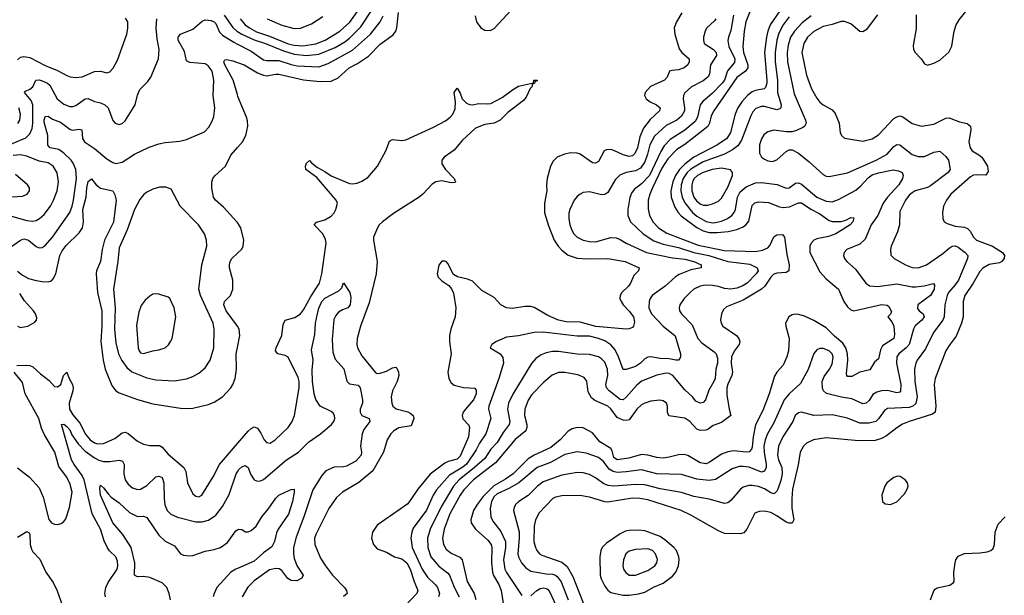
# Model space of a CAD drawing. Header units: inches. Extents: x 1649636 to 1815363, y 506543 to 641975.
# Tile 363 of 656: x 1708584 to 1714990, y 612679 to 616424. Entities that reach past the tile are written whole.
import ezdxf

# ---------------------------------------------------------------- set-up
doc = ezdxf.new("R2010")
doc.units = ezdxf.units.IN
doc.header["$MEASUREMENT"] = 0
doc.layers.add('B7601', color=7, linetype='Continuous')
doc.layers.add('B7611', color=7, linetype='Continuous')

msp = doc.modelspace()

# ---------------------------------------------------------------- linework, layer by layer
at = {"layer": 'B7601', "color": 5}
for points, elevation in [([(1708525.3, 615614.7), (1708624.1, 615655.9), (1708650, 615682.2), (1708664.8, 615715.2), (1708668.9, 615750), (1708669.1, 615870), (1708657.9, 615897.9), (1708614.8, 615950), (1708621.1, 615958.9), (1708650, 615972.5), (1708670, 615988.2), (1708689.2, 616030.8), (1708710, 616031.9), (1708730, 616025.3), (1708765.5, 616010), (1708778.9, 615998.9), (1708827.3, 615910), (1708870, 615874.2), (1708910, 615859.8), (1708930, 615858.2), (1708950, 615864.7), (1709010, 615910.2), (1709030, 615911.2), (1709070, 615891.1), (1709110, 615882.3), (1709138, 615870), (1709158.5, 615850), (1709188.9, 615768.9), (1709204, 615750), (1709230, 615741.6), (1709250, 615748.2), (1709270, 615765.5), (1709335.8, 615870), (1709350, 615934), (1709366.2, 615970), (1709417.7, 616022.3), (1709436.9, 616050), (1709486.2, 616170), (1709490.8, 616230), (1709478.7, 616298.7), (1709472.3, 616370), (1709477, 616430)], 660), ([(1708570, 616163.6), (1708590, 616179.3), (1708610, 616184.4), (1708650, 616177.8), (1708750, 616125.6), (1708830, 616093.9), (1708890, 616060.6), (1708912.1, 616052.1), (1708950, 616047), (1708990, 616052.7), (1709070, 616087.8), (1709109.3, 616089.3), (1709150, 616078.5), (1709170, 616085.2), (1709191.8, 616108.2), (1709219, 616161), (1709281.8, 616330), (1709287.4, 616367.4), (1709286.6, 616410), (1709273.1, 616433.1)], 680), ([(1709914.4, 616454.4), (1709970, 616374), (1709996.4, 616350), (1710000, 616347.7)], 660), ([(1708503.2, 614930), (1708590, 614989.3), (1708610, 614998.2), (1708640.3, 614990), (1708690, 614947.6), (1708710, 614939.6), (1708730, 614942.3), (1708750, 614956), (1708798, 615010), (1708910, 615168.8), (1708925.8, 615210), (1708934.7, 615250), (1708952.9, 615390), (1708948.7, 615450), (1708931.1, 615491.1), (1708917.9, 615510), (1708870, 615556.1), (1708838.5, 615578.5), (1708782, 615590), (1708766.8, 615606.8), (1708767.2, 615670), (1708743.2, 615756.8), (1708742.1, 615770), (1708750, 615794.6), (1708770, 615796.5), (1708796.9, 615776.9), (1708850, 615758.1), (1708910, 615712.4), (1708926.1, 615706.1), (1708971.1, 615711.1), (1708987, 615707), (1708992.2, 615650), (1709006.4, 615630), (1709070, 615585.5), (1709150, 615518), (1709190, 615494.4), (1709210, 615489.2), (1709250, 615496.9), (1709330, 615550.2), (1709426.2, 615593.8), (1709490, 615615.8), (1709530, 615624.9), (1709626.1, 615633.9), (1709670, 615644.2), (1709786.3, 615693.7), (1709814.9, 615725.1), (1709836.2, 615763.8), (1709845.9, 615794.1), (1709853.3, 615850), (1709843.5, 615930), (1709847.6, 616030), (1709835, 616090), (1709810, 616124.4), (1709790, 616137), (1709690, 616144.7), (1709670, 616156), (1709656.6, 616216.6), (1709615.1, 616290), (1709614.7, 616310), (1709629.4, 616330), (1709710, 616361.6), (1709770, 616415), (1709790, 616422.2), (1709830, 616419.8), (1709850, 616410.8), (1709859.2, 616399.2), (1709883.9, 616343.9), (1709902.7, 616322.7), (1709977.4, 616277.4), (1710000, 616265.5)], 640), ([(1710000, 615937.5), (1709972.8, 616030), (1709918.8, 616130), (1709912.6, 616150), (1709917.5, 616162.5), (1709930, 616165.2), (1709970, 616155.7), (1710000, 616145.3)], 620), ([(1708572, 615748), (1708584.3, 615770), (1708589.1, 615810), (1708579.1, 615850)], 680), ([(1708530, 615146.1), (1708630, 615116.6), (1708666.8, 615113.2), (1708690, 615118.4), (1708712.3, 615130), (1708742.7, 615157.3), (1708783.2, 615210), (1708804.3, 615250), (1708827.1, 615310), (1708836.5, 615370), (1708828, 615428), (1708800.8, 615470), (1708770, 615491.8), (1708710, 615502.9), (1708630, 615536.6), (1708590, 615544.6), (1708541.1, 615541.1)], 660), ([(1710000, 615105.5), (1709997.3, 615110), (1709910, 615203.5), (1709856.9, 615250), (1709843.9, 615270), (1709832.8, 615327.2), (1709833.6, 615366.4), (1709841.3, 615390), (1709852.8, 615407.2), (1709923.5, 615470), (1709957.4, 615542.6), (1710000, 615591.5)], 620), ([(1708470, 615266.8), (1708603.1, 615276.9), (1708631.8, 615288.2), (1708647.6, 615310), (1708647.6, 615330), (1708634, 615350), (1708557.3, 615417.3)], 680), ([(1708570, 614788.2), (1708602.1, 614762.1), (1708641.3, 614741.3), (1708690, 614727), (1708730, 614721.4), (1708770, 614718.6), (1708790, 614725.2), (1708802.3, 614737.7), (1708818.4, 614770), (1708845.2, 614890), (1708859.1, 614920.9), (1708885.7, 614954.3), (1708970, 615037.3), (1708991.9, 615070), (1708998.5, 615110), (1708995.2, 615190), (1709016.6, 615270), (1709020.5, 615330), (1709030, 615370.4), (1709050, 615387.7), (1709080.4, 615350), (1709108.4, 615328.4), (1709190.2, 615310.2), (1709203.8, 615283.8), (1709210.6, 615250.6), (1709194.3, 615105.7), (1709136.5, 614990), (1709119.4, 614930), (1709108.7, 614850), (1709084.2, 614790), (1709080.3, 614770), (1709090.1, 614650), (1709117.2, 614530), (1709118, 614430), (1709112.4, 614330), (1709125.9, 614210), (1709139.6, 614150), (1709183.6, 614043.6), (1709210, 614010.2), (1709230, 613995.4), (1709350, 613952.9), (1709450, 613924.8), (1709630, 613897.6), (1709670, 613894), (1709710, 613896.5), (1709810, 613920.8), (1709850, 613934.9), (1709903, 613970), (1709958, 614030), (1709970.8, 614050), (1709986, 614090), (1709993.2, 614150), (1709991.7, 614250), (1710000, 614292.1)], 620), ([(1710000, 614431.1), (1709928.1, 614530), (1709912.9, 614570), (1709916.1, 614590), (1709955.1, 614630), (1709970.7, 614670), (1709970.8, 614729.2), (1709948.9, 614810), (1709947.9, 614830), (1709952, 614850), (1709963.9, 614870), (1710000, 614904.1)], 620), ([(1708570, 614430.3), (1708590, 614422), (1708636, 614430), (1708683.3, 614456.7), (1708692.3, 614470), (1708695.1, 614484.9), (1708686.9, 614510), (1708674.5, 614530), (1708614.6, 614594.6), (1708583.7, 614643.7)], 620), ([(1708570, 613509.1), (1708648.2, 613448.2), (1708710, 613378.9), (1708737.4, 613317.4), (1708772.9, 613172.9), (1708790, 613150.3), (1708810, 613142), (1708830, 613139.6), (1708853.5, 613146.5), (1708870, 613158.7), (1708883.3, 613176.7), (1708908.5, 613251.5), (1708925.4, 613350), (1708910, 613408), (1708889, 613450), (1708838.1, 613518.1), (1708811.3, 613610), (1708744.3, 613724.3), (1708726.3, 613766.3), (1708707.9, 613830), (1708619.9, 613990), (1708603.1, 614063.1), (1708547.7, 614130)], 580), ([(1708565.6, 614174.4), (1708630, 614175.4), (1708650, 614174), (1708670, 614166.1), (1708719, 614119), (1708776.4, 614076.4), (1708810, 614038.5), (1708830, 614035.5), (1708851.8, 614050), (1708869, 614110), (1708891.5, 614131.5), (1708906.5, 614090), (1708927.9, 614050), (1708931.5, 614030), (1708929.4, 614009.4), (1708905.1, 613930), (1708908.5, 613890), (1708930, 613854.3), (1708976.7, 613796.7), (1709010, 613729.3), (1709042.7, 613690), (1709070, 613672), (1709090, 613665), (1709130, 613666), (1709201.7, 613698.3), (1709250, 613736.6), (1709270, 613740.5), (1709290, 613730.9), (1709350, 613682), (1709390, 613661.7), (1709430, 613653.5), (1709492.8, 613652.8), (1709510, 613642.6), (1709550, 613597.7), (1709651.8, 613510), (1709664.1, 613484.1), (1709676.3, 613410), (1709710, 613339.5), (1709730, 613323.6), (1709750, 613320.3), (1709769.4, 613330), (1709842.5, 613450), (1709883.2, 613530), (1710000, 613666.2)], 580), ([(1709142.6, 612670), (1709138.5, 612690), (1709143.5, 612730), (1709158.5, 612761.5), (1709217.4, 612850), (1709222.7, 612870), (1709220.5, 612900.5), (1709208.5, 612928.5), (1709167.7, 612967.7), (1709152.7, 612992.7), (1709133.9, 613033.9), (1709108.5, 613110), (1709055.8, 613210), (1709003.6, 613430), (1708990, 613458.2), (1708937.9, 613530), (1708921.3, 613561.3), (1708855.3, 613790), (1708870, 613792.1), (1708890, 613778.4), (1708910, 613755.2), (1708923.2, 613723.2), (1708963.9, 613663.9), (1709010, 613616.5), (1709070, 613573.8), (1709098.9, 613558.9), (1709130, 613550.7), (1709170, 613549), (1709230, 613558.6), (1709252.9, 613552.9), (1709263.5, 613530), (1709262.2, 613470), (1709270.2, 613430), (1709290, 613401.5), (1709318.3, 613378.3), (1709350, 613367.2), (1709370, 613370.2), (1709410, 613393.2), (1709470, 613448.9), (1709490, 613454.9), (1709510, 613444.9), (1709521.8, 613410), (1709522.8, 613310), (1709528.1, 613268.1), (1709542.6, 613230), (1709566.4, 613206.4), (1709610, 613186.8), (1709730, 613156.9), (1709770, 613156.2), (1709811.9, 613168.1), (1709859.9, 613200.1), (1709904.1, 613255.9), (1709945.6, 613334.4), (1709992.7, 613470), (1710000, 613481.7)], 560), ([(1709565.9, 612650), (1709556.6, 612690), (1709540.5, 612730), (1709510, 612760.5), (1709430, 612795.4), (1709390, 612801.3), (1709350, 612799.8), (1709331.6, 612810), (1709333.3, 612890), (1709308.8, 612990), (1709254.8, 613074.8), (1709188.9, 613150), (1709110, 613329.7), (1709104.5, 613375.5), (1709110, 613395.5), (1709130, 613379.5), (1709158.4, 613338.4), (1709178.2, 613318.2), (1709230, 613279.8), (1709297.5, 613217.5), (1709350, 613192.5), (1709390, 613194.2), (1709410, 613186.3), (1709490, 613070.2), (1709530, 613031.3), (1709590, 613000.3), (1709629, 612950), (1709650, 612940.6), (1709690, 612935.5), (1709710, 612937.8), (1709790, 612965.7), (1709850, 612977), (1709890, 612990.2), (1709936.8, 613023.2), (1709990, 613099.6), (1710000, 613105)], 540), ([(1708570, 613057.6), (1708630, 613093.6), (1708645.7, 613085.7), (1708650, 613077.3), (1708652.2, 613010), (1708659.5, 612979.5), (1708670, 612961.1), (1708713.9, 612913.9), (1708754.4, 612830), (1708801.5, 612761.5), (1708827.5, 612707.5), (1708864.5, 612604.5)], 560), ([(1710000, 612854.2), (1709990.1, 612849.9), (1709956.9, 612830), (1709866.9, 612730), (1709848, 612692), (1709842, 612670)], 540)]:
    msp.add_lwpolyline(points, dxfattribs=dict(at, elevation=elevation))
for points, elevation in [([(1709534.9, 615334.9), (1709493.4, 615333.4), (1709450, 615320.5), (1709410, 615302.4), (1709390, 615285.6), (1709365.3, 615254.7), (1709330.2, 615190), (1709282.5, 615057.5), (1709230, 614939.3), (1709222.2, 614850), (1709193.9, 614670), (1709204.3, 614550), (1709201.6, 614410), (1709210, 614322.8), (1709226.8, 614250), (1709247.3, 614207.3), (1709280.5, 614160.5), (1709313.3, 614133.3), (1709410, 614095), (1709470, 614081.7), (1709590, 614075), (1709670, 614087.2), (1709710, 614102), (1709750, 614124.9), (1709790, 614159.5), (1709822.3, 614210), (1709846, 614290), (1709849, 614410), (1709842, 614450), (1709759.8, 614630), (1709749.8, 614670), (1709769.8, 614830), (1709800.3, 614950), (1709799.3, 614990), (1709786.2, 615030), (1709746.4, 615090), (1709628.5, 615210), (1709570, 615320.9)], 640), ([(1709470, 614641.2), (1709450, 614639), (1709430, 614625.2), (1709401.1, 614598.9), (1709374.3, 614565.7), (1709358.2, 614521.8), (1709344.3, 614435.7), (1709353.8, 614290), (1709360.2, 614270), (1709370, 614256.5), (1709390, 614251.7), (1709450, 614268.9), (1709490, 614275.3), (1709529.2, 614290), (1709550.9, 614309.1), (1709565.6, 614330), (1709575.8, 614350), (1709599.6, 614490), (1709589.6, 614549.6), (1709561.2, 614610), (1709550, 614618), (1709490, 614639.3)], 660)]:
    msp.add_lwpolyline(points, close=True, dxfattribs=dict(at, elevation=elevation))
at = {"layer": 'B7611', "color": 5}
for points, elevation in [([(1711547, 616450), (1711555, 616410), (1711584, 616370), (1711610, 616355), (1711645.5, 616354.5), (1711670, 616366.7), (1711890, 616604.2)], 620), ([(1713343, 616497), (1713307.9, 616410), (1713296.2, 616350), (1713288.4, 616250), (1713292.2, 616210), (1713321.8, 616130), (1713320.3, 616110), (1713305.9, 616090), (1713250, 616048.2), (1713098.9, 615830), (1713082.4, 615797.6), (1713071.3, 615750), (1713060.9, 615730), (1712910, 615611.5), (1712860, 615580), (1712801.5, 615518.5), (1712761.9, 615458.1), (1712700.2, 615330), (1712682.9, 615290), (1712673, 615250), (1712672.6, 615192.6), (1712682.2, 615150), (1712705.8, 615105.8), (1712739.8, 615070), (1712794.3, 615034.3), (1712997, 614957), (1713170, 614923.2), (1713370, 614916.7), (1713415.7, 614924.3), (1713450, 614938.9), (1713464.6, 614955.4), (1713489.4, 615010.6), (1713510, 615024.8), (1713546.5, 615026.5), (1713559.3, 615010), (1713575.7, 614895.7), (1713590.1, 614830), (1713588, 614790), (1713570, 614778.4), (1713510, 614775.3), (1713490, 614768.4), (1713470.1, 614750), (1713431.3, 614690), (1713409.2, 614670.8), (1713290, 614599.4), (1713183.1, 614556.9), (1713162.2, 614537.8), (1713148.8, 614510), (1713143.6, 614470), (1713147.6, 614450), (1713158.7, 614430), (1713246.9, 614370), (1713262.2, 614350), (1713269.2, 614330), (1713264.9, 614310), (1713231.9, 614268.1), (1713215.3, 614230), (1713212.3, 614190), (1713220.8, 614130), (1713217.3, 614110), (1713190, 614053.7), (1713183.8, 614030), (1713183.6, 613983.6), (1713199.4, 613890), (1713211.1, 613850), (1713150, 613804.4), (1713095.8, 613784.2), (1713061.5, 613758.5), (1713046.7, 613753.3), (1713010, 613752.3), (1712990, 613759.8), (1712944.5, 613810), (1712910, 613832.5), (1712806.5, 613846.5), (1712798.9, 613870), (1712799.3, 613910), (1712792.6, 613930), (1712770, 613944.7), (1712748.6, 613948.6), (1712690, 613941.5), (1712650, 613929), (1712630, 613917.5), (1712599.8, 613890), (1712550, 613819.8), (1712530, 613815.7), (1712510, 613819.6), (1712470, 613836.5), (1712430, 613891.3), (1712410, 613910.5), (1712325.8, 613945.8), (1712303.3, 613963.3), (1712282.5, 614002.5), (1712272.9, 614072.9), (1712256.2, 614096.2), (1712214.1, 614114.1), (1712130, 614129.8), (1712090, 614128.2), (1712048.5, 614111.5), (1711994.7, 614065.3), (1711915, 613985), (1711890.9, 613949.1), (1711870.7, 613890), (1711868.4, 613850), (1711883.8, 613790), (1711884.2, 613770), (1711875.6, 613750), (1711806.6, 613693.4), (1711678.3, 613541.7), (1711536.6, 613430), (1711473.8, 613366.2), (1711449.3, 613330.7), (1711382.4, 613210), (1711345, 613110), (1711335, 613050), (1711340.1, 613010), (1711358.5, 612978.5), (1711390, 612953.8), (1711447.2, 612927.2), (1711463.5, 612910), (1711496, 612770), (1711540.1, 612690), (1711551.2, 612651.2)], 680), ([(1714416.5, 616456.5), (1714415.6, 616364.4), (1714395.8, 616255.8), (1714399.3, 616230), (1714410.5, 616210), (1714448, 616170), (1714470, 616137.3), (1714490, 616128.4), (1714530, 616140.3), (1714570, 616159.6), (1714628.2, 616211.8), (1714647.6, 616252.4), (1714663.2, 616350), (1714675.7, 616390), (1714696.3, 616423.7), (1714764.8, 616510)], 820), ([(1710000, 616347.7), (1710029.4, 616329.4), (1710110, 616292.4), (1710182.4, 616270), (1710300.6, 616220.6), (1710370, 616199.7), (1710450, 616191.7), (1710530, 616199.7), (1710636.4, 616243.6), (1710699.3, 616280.7), (1710730, 616304.7), (1710802.5, 616377.5), (1710874.5, 616485.5)], 660), ([(1710000, 616145.3), (1710044.2, 616130), (1710130, 616078.4), (1710170, 616062.5), (1710190, 616059.6), (1710250, 616070.6), (1710270, 616070.1), (1710430, 616032.5), (1710538, 616022), (1710610, 616024.1), (1710655.1, 616044.9), (1710726.8, 616110), (1710781, 616139), (1710852.7, 616187.3), (1710930, 616264.8), (1711014.5, 616325.5), (1711030, 616348.5), (1711037.4, 616370), (1711048, 616470)], 620), ([(1710000, 616265.5), (1710090, 616218.2), (1710170, 616163.3), (1710190, 616158.7), (1710270, 616158.7), (1710350, 616131.7), (1710390, 616123.8), (1710530, 616116.8), (1710590, 616138.9), (1710750, 616225), (1710865, 616330), (1710928.8, 616410), (1710947.6, 616450)], 640), ([(1710017.2, 616430), (1710050.7, 616390.7), (1710077.9, 616370), (1710125, 616345), (1710210, 616316.7), (1710330, 616266.9), (1710370, 616258.1), (1710425.5, 616254.5), (1710510, 616265.9), (1710570.6, 616290), (1710667, 616350), (1710731.3, 616408.7), (1710790.2, 616489.8)], 680), ([(1710192.9, 616430), (1710290, 616387.7), (1710370, 616367), (1710410, 616369.8), (1710482.6, 616397.4), (1710555.4, 616444.7)], 720), ([(1712892.4, 616467.6), (1712856.5, 616410), (1712842, 616370), (1712845.1, 616330), (1712874.4, 616234.4), (1712891.4, 616211.4), (1712938.2, 616170), (1712938.9, 616150), (1712930, 616129.7), (1712907, 616110), (1712870, 616097.6), (1712825.5, 616094.5), (1712811.3, 616088.7), (1712796.2, 616050), (1712778.3, 616030), (1712687.2, 615990), (1712652, 615950), (1712648.7, 615930), (1712660.3, 615910), (1712685.7, 615890), (1712725.7, 615870), (1712750.2, 615850), (1712745.8, 615830), (1712684.8, 615775.2), (1712642.5, 615717.5), (1712617.4, 615662.6), (1712602.2, 615590), (1712586.1, 615553.9), (1712570, 615538.6), (1712550, 615534.5), (1712510, 615545.8), (1712450, 615574), (1712430, 615579.3), (1712402.2, 615577.8), (1712385.7, 615570), (1712350, 615502.4), (1712330, 615489.7), (1712310, 615493.1), (1712230, 615548.7), (1712210, 615556.2), (1712170, 615558.4), (1712127.3, 615550), (1712080.4, 615530), (1712055.4, 615504.6), (1712037.6, 615470), (1712015.2, 615390), (1712011.2, 615350), (1712013.8, 615310), (1711997.1, 615230), (1711997.1, 615170), (1712021.1, 615090), (1712060.1, 614990), (1712086.3, 614950), (1712110, 614923.7), (1712151.3, 614891.3), (1712210, 614873), (1712272.7, 614867.3), (1712410, 614870.1), (1712523, 614850), (1712613.4, 614810), (1712610.5, 614790), (1712579.2, 614760.8), (1712558.4, 614710), (1712543.8, 614690), (1712501.3, 614650), (1712490.2, 614629.7), (1712488.9, 614610), (1712495.8, 614590), (1712509.1, 614570), (1712550, 614528.7), (1712577.4, 614490), (1712583.8, 614456.2), (1712578, 614430), (1712570, 614420.9), (1712550, 614411.8), (1712528.7, 614411.3), (1712331.5, 614428.5), (1712230, 614455.9), (1712138.9, 614458.9), (1712090, 614469), (1712018.9, 614498.9), (1711930, 614551.5), (1711910, 614558.9), (1711870, 614558.2), (1711790, 614544.8), (1711750, 614549.8), (1711714.3, 614570), (1711670, 614617.4), (1711590, 614661.3), (1711530, 614722), (1711496.6, 614736.6), (1711431.8, 614751.8), (1711407, 614767), (1711370, 614838), (1711358, 614850), (1711350, 614854), (1711330, 614853.2), (1711310, 614828), (1711300.7, 614770), (1711306.8, 614750), (1711330, 614724.7), (1711374.9, 614694.9), (1711393.7, 614673.7), (1711405.5, 614645.5), (1711421.3, 614550), (1711417.5, 614490), (1711387.8, 614410), (1711380.2, 614370), (1711380.2, 614330), (1711390.7, 614250), (1711370.2, 614130.2), (1711374.7, 614090), (1711390, 614062), (1711410, 614046.7), (1711470.2, 614030.2), (1711545.9, 614025.9), (1711553.9, 614013.9), (1711553.1, 613990), (1711536.8, 613950), (1711483.5, 613890), (1711468.9, 613870), (1711462.8, 613850), (1711466.6, 613826.6), (1711506.4, 613786.4), (1711510.1, 613770), (1711504, 613710), (1711450, 613583.4), (1711430, 613566), (1711370.4, 613549.6), (1711350, 613538.9), (1711253.7, 613466.3), (1711173.2, 613370), (1711110, 613275.1), (1710910, 613134.5), (1710878.4, 613090), (1710872, 613050), (1710885.3, 613010), (1710910, 612981.6), (1710970, 612960.3), (1711021.6, 612930), (1711070, 612915.9), (1711101.6, 612890), (1711123.4, 612850), (1711149.3, 612769.3), (1711174.6, 612710), (1711167.9, 612690), (1711090.9, 612610)], 620), ([(1713112.1, 616430), (1713103.3, 616416.7), (1713051.8, 616368.2), (1713042.7, 616350), (1713033.1, 616310), (1713031.8, 616290), (1713037.8, 616270), (1713098.4, 616230), (1713115, 616210), (1713117.5, 616190), (1713078, 616130), (1713070.8, 616070), (1713060.2, 616050), (1713030, 616027.2), (1712953.4, 615986.6), (1712911.9, 615948.1), (1712902.3, 615930), (1712900.1, 615910), (1712909.6, 615850), (1712908.4, 615830), (1712890, 615796.5), (1712859.3, 615770), (1712790, 615734.7), (1712713.3, 615666.7), (1712683, 615610), (1712668.5, 615550), (1712650, 615499.3), (1712622.6, 615457.4), (1712590, 615439.7), (1712530, 615429.9), (1712487.9, 615412.1), (1712457.8, 615382.2), (1712410, 615300.4), (1712390, 615287.7), (1712370, 615285), (1712290, 615303.5), (1712250, 615299.7), (1712230, 615289.6), (1712210, 615274), (1712192, 615250), (1712162.4, 615190), (1712155.6, 615164.4), (1712155.4, 615130), (1712163, 615090), (1712175.5, 615055.5), (1712190, 615030.3), (1712210, 615010.2), (1712250, 614990.2), (1712290, 614980.6), (1712330, 614978), (1712430, 615006.6), (1712464.5, 615004.5), (1712490, 614994.3), (1712530, 614969.4), (1712661.1, 614910), (1712830, 614874.4), (1712910, 614866.7), (1712968.9, 614850), (1713017.6, 614830), (1713017.3, 614810), (1712950, 614796.3), (1712873.8, 614766.2), (1712850, 614751.3), (1712782.7, 614690), (1712699.2, 614630), (1712685.4, 614610), (1712678.3, 614590), (1712677, 614550), (1712693.3, 614510), (1712770, 614431.2), (1712848, 614368), (1712882.6, 614250), (1712883.6, 614230), (1712879.3, 614220.7), (1712870.2, 614209.8), (1712851.7, 614208.3), (1712810, 614218), (1712750, 614219.1), (1712690, 614230.5), (1712670, 614229.1), (1712650, 614218.2), (1712623, 614190), (1712590, 614167.3), (1712530, 614147.4), (1712510, 614148.5), (1712480.6, 614230), (1712457.1, 614277.1), (1712430, 614308.7), (1712390, 614333.9), (1712350, 614350.3), (1712290, 614364.4), (1712210, 614365.3), (1711988.7, 614391.3), (1711930, 614389.8), (1711830, 614367.3), (1711750, 614357.6), (1711686, 614330), (1711656, 614310), (1711644.7, 614290), (1711710, 614250.4), (1711726.8, 614226.8), (1711731.8, 614190), (1711701.6, 614090), (1711635.9, 613910), (1711634.5, 613890), (1711648.3, 613830), (1711615.4, 613730), (1711575.6, 613670), (1711553.7, 613626.3), (1711490, 613533.2), (1711466.4, 613513.6), (1711380.2, 613459.8), (1711295.1, 613364.9), (1711273.5, 613330), (1711230, 613234.2), (1711144.6, 613115.4), (1711133.9, 613090), (1711127.8, 613052.2), (1711136.8, 612990), (1711203.1, 612850), (1711237.9, 612797.9), (1711290, 612748.3), (1711301.3, 612730), (1711314.1, 612690), (1711309.2, 612670)], 640), ([(1713227.6, 616452.4), (1713210, 616353.6), (1713195.6, 616310), (1713191.9, 616288.1), (1713197.3, 616250), (1713236, 616170), (1713234, 616146), (1713189.7, 616090.3), (1713168.3, 616030), (1713154.8, 616010), (1713090, 615945.2), (1713027.2, 615892.8), (1713010, 615870.8), (1712993.1, 615790), (1712977.8, 615762.2), (1712910, 615704.4), (1712815.1, 615644.9), (1712776.1, 615603.9), (1712754.1, 615565.9), (1712680.7, 615410), (1712630, 615356.9), (1712581.6, 615318.4), (1712564.8, 615295.2), (1712553.3, 615266.8), (1712540.2, 615190), (1712539.7, 615150), (1712558.4, 615110), (1712640.9, 615030), (1712710, 614984.4), (1712770, 614962.9), (1712870, 614942.4), (1712970, 614909.5), (1713068.1, 614890), (1713190, 614851.7), (1713333.1, 614833.1), (1713382, 614810), (1713387.4, 614790), (1713375.2, 614770), (1713315.9, 614710), (1713284.4, 614690), (1713250, 614677.2), (1713210, 614669.9), (1713170, 614674.3), (1713130, 614688), (1713090, 614694.9), (1713043.7, 614696.3), (1713010.5, 614690), (1712970.3, 614670), (1712946.5, 614650), (1712907.7, 614610), (1712879.6, 614570), (1712874.3, 614550), (1712877.4, 614530), (1712890.3, 614510), (1712959.3, 614439.3), (1712996.5, 614350), (1713022.1, 614322.1), (1713102.9, 614262.9), (1713114.3, 614250), (1713122.9, 614222.9), (1713122.7, 614190), (1713113.8, 614150), (1713108.7, 614090), (1713100.1, 614070), (1713066.4, 614013.6), (1713044.6, 613950), (1713030, 613934.3), (1713011.3, 613930), (1712982.4, 613942.4), (1712960.3, 613970), (1712910, 614015.5), (1712833.8, 614110), (1712810, 614121.6), (1712790, 614123.4), (1712730, 614111.3), (1712630, 614072.8), (1712595.6, 614044.4), (1712530, 613967.3), (1712510, 613951.5), (1712490, 613953.3), (1712419.2, 614010), (1712402.4, 614030), (1712397.1, 614050), (1712409.9, 614110), (1712408.7, 614150), (1712390, 614195.3), (1712370, 614217.1), (1712349.6, 614230), (1712290, 614245), (1712210, 614247.9), (1712090, 614265), (1712050, 614265.4), (1712010, 614257.7), (1711976.4, 614243.6), (1711941.1, 614218.9), (1711913.1, 614186.9), (1711792, 613988), (1711764.3, 613930), (1711757.6, 613890), (1711771.8, 613810), (1711768.1, 613790), (1711730, 613739), (1711690, 613674.1), (1711649.5, 613630.5), (1711609.1, 613570), (1711543.6, 613510), (1711442, 613430), (1711405.7, 613390), (1711325.5, 613254.5), (1711254.1, 613110), (1711236.3, 613050), (1711238.1, 612990), (1711258.3, 612930), (1711310, 612868.5), (1711366.1, 612826.1), (1711379.8, 612810), (1711410, 612731.5), (1711442.2, 612670)], 660), ([(1713530, 616482.2), (1713465.9, 616390), (1713450.1, 616349.9), (1713441.5, 616310), (1713429.7, 616210), (1713445.6, 616030), (1713445.2, 616010), (1713436.5, 615983.5), (1713426.6, 615973.4), (1713370, 615964.3), (1713350, 615955.3), (1713319.1, 615930), (1713282.5, 615890), (1713256.9, 615850), (1713238.5, 615810), (1713208.5, 615690), (1713184.3, 615650), (1713123.2, 615610), (1712970, 615529.3), (1712910, 615484.4), (1712876.6, 615450), (1712850.1, 615410), (1712833.6, 615370), (1712820.4, 615310), (1712822.5, 615270), (1712845.2, 615205.2), (1712867, 615170), (1712887.3, 615147.3), (1712990, 615071.1), (1713031.4, 615051.4), (1713070, 615040.5), (1713121.2, 615038.8), (1713193.3, 615046.7), (1713250, 615059.1), (1713290, 615076.8), (1713309.5, 615090.5), (1713327.4, 615112.6), (1713350, 615214.7), (1713367.5, 615232.5), (1713390, 615238.8), (1713454.4, 615234.4), (1713526.6, 615206.6), (1713550, 615202.9), (1713592.7, 615207.3), (1713650, 615231.9), (1713670, 615231.8), (1713730.4, 615190.4), (1713790, 615161.4), (1713850, 615117.9), (1713870, 615110.1), (1713929.2, 615110.7), (1713959.5, 615120.5), (1713990, 615137.7), (1714010, 615134), (1714003.1, 615110), (1713987.6, 615090), (1713893.5, 615030), (1713846.1, 615013.9), (1713770, 614998.8), (1713750.5, 614989.5), (1713733.4, 614970), (1713724.2, 614950), (1713723.4, 614910), (1713790, 614783.5), (1713830, 614737.1), (1713910.7, 614670.7), (1713945.1, 614590), (1713970, 614555), (1713990, 614537.4), (1714010, 614530.8), (1714030, 614533.6), (1714190.2, 614570.2), (1714227.2, 614567.2), (1714238.5, 614558.5), (1714255.2, 614524.8), (1714250, 614508), (1714232, 614490), (1714257.7, 614457.7), (1714271.7, 614430), (1714275.9, 614375.9), (1714270.2, 614350), (1714197.5, 614302.5), (1714184.5, 614275.5), (1714170, 614217), (1714144, 614196), (1714113.6, 614146.4), (1714050, 614131.1), (1713997.5, 614102.5), (1713970, 614103.6), (1713964.2, 614110), (1713962.6, 614122.6), (1713971.1, 614208.9), (1713969.9, 614250), (1713957.7, 614290), (1713938.8, 614318.8), (1713884.4, 614364.4), (1713830, 614420.2), (1713750, 614467.9), (1713690, 614495.4), (1713653, 614507), (1713630, 614508.6), (1713610, 614504), (1713588.7, 614490), (1713566.9, 614450), (1713567.2, 614430), (1713590.2, 614350), (1713586.1, 614270), (1713575.7, 614230), (1713550, 614175.4), (1713510.1, 614129.9), (1713495, 614105), (1713458.9, 613990), (1713418.1, 613881.9), (1713371.9, 613788.1), (1713355.8, 613710), (1713350, 613643.6), (1713345.6, 613630), (1713330, 613612.1), (1713310, 613609.9), (1713230, 613618.6), (1713190, 613613.2), (1713150, 613597.8), (1713070, 613542.4), (1713050, 613534.6), (1713010, 613541.8), (1712930, 613589.3), (1712904.7, 613595.3), (1712870, 613592.9), (1712810, 613576.9), (1712770, 613572.2), (1712730, 613576.1), (1712670, 613591.7), (1712630, 613594.8), (1712547.5, 613572.5), (1712470, 613561.5), (1712450, 613575.1), (1712438.7, 613618.7), (1712430, 613634.9), (1712357.4, 613677.4), (1712310, 613735.8), (1712250, 613767.8), (1712210, 613772), (1712178.1, 613761.9), (1712152.5, 613747.5), (1712099.4, 613690), (1712039.9, 613640.1), (1711930, 613590.8), (1711892.5, 613567.5), (1711793.7, 613470), (1711744.8, 613435.2), (1711667.7, 613392.3), (1711598.8, 613321.2), (1711559.1, 613270), (1711537.2, 613230), (1711518.7, 613170), (1711521.4, 613150), (1711549.4, 613109.4), (1711630, 613037), (1711650.6, 613010), (1711656.1, 612990), (1711653.6, 612890), (1711659.9, 612830), (1711667.3, 612807.3), (1711700.8, 612750), (1711716.8, 612710), (1711750.2, 612490.2)], 720), ([(1713590, 616441.6), (1713551.4, 616390), (1713523.3, 616336.7), (1713509, 616290), (1713497.9, 616210), (1713498.6, 616150), (1713513.8, 616030), (1713513.6, 615950), (1713537.2, 615870), (1713536.3, 615850), (1713530, 615843.1), (1713510, 615838.1), (1713430, 615859), (1713410, 615860.3), (1713374, 615846), (1713354.5, 615825.5), (1713340.6, 615799.4), (1713278.8, 615641.2), (1713255.8, 615604.2), (1713221.8, 615578.2), (1713170.1, 615549.9), (1713030, 615499.1), (1712949.1, 615450.9), (1712926.6, 615430), (1712900.7, 615390), (1712888.2, 615350), (1712886, 615310), (1712893.3, 615270), (1712910, 615232.4), (1712961.3, 615170), (1712990, 615146.4), (1713050, 615111.8), (1713090, 615103), (1713110, 615103.9), (1713150, 615113.2), (1713189, 615131), (1713215.9, 615150), (1713231.2, 615168.8), (1713240.2, 615190), (1713253.6, 615270), (1713270, 615303.2), (1713310, 615335.9), (1713370, 615362), (1713410, 615364.2), (1713511.4, 615351.4), (1713570, 615327.6), (1713590, 615330.3), (1713630, 615361.5), (1713650, 615362.1), (1713670, 615353.2), (1713770, 615270.1), (1713830, 615243.5), (1713870, 615239.8), (1713910, 615255.3), (1714024.4, 615315.6), (1714056.9, 615343.1), (1714103.9, 615396.1), (1714130, 615415.2), (1714170, 615428.1), (1714266.4, 615446.4), (1714301.2, 615441.2), (1714324.9, 615430), (1714332.4, 615410), (1714326.2, 615390), (1714303, 615350), (1714230.1, 615269.9), (1714201, 615230), (1714166.8, 615150), (1714124.4, 615090), (1714084.6, 614995.4), (1714050, 614963.5), (1713964.4, 614930), (1713947, 614910), (1713944.2, 614890), (1713948.9, 614870), (1713965.3, 614850), (1714021.9, 614801.9), (1714089.4, 614709.4), (1714112.8, 614692.8), (1714167.8, 614687.8), (1714290, 614706.3), (1714390, 614686), (1714415, 614685), (1714467.5, 614692.5), (1714528.7, 614708.7), (1714536.4, 614696.4), (1714533.1, 614670), (1714508.7, 614630), (1714426.7, 614570), (1714425.7, 614545.7), (1714435.6, 614530), (1714462, 614510), (1714468.1, 614490), (1714453, 614470), (1714410, 614431.3), (1714397.8, 614410), (1714369.6, 614310), (1714351.7, 614288.3), (1714302.4, 614250), (1714290.1, 614230), (1714287.6, 614190), (1714316, 614050), (1714313.3, 614006.7), (1714310, 614001.7), (1714290, 613995.9), (1714230, 614012.4), (1714190, 614009.4), (1714159.6, 614000.5), (1714133.7, 613986.3), (1714110, 613947.6), (1714091.6, 613928.4), (1714070, 613925.2), (1713997.2, 613957.2), (1713930, 613967.5), (1713832.7, 613992.7), (1713812.3, 614010), (1713805.8, 614025.8), (1713804.5, 614070), (1713817.7, 614102.3), (1713852.5, 614150), (1713870, 614182.6), (1713875.2, 614230), (1713868.6, 614250), (1713850, 614269.7), (1713810, 614285.7), (1713790, 614285.1), (1713770, 614276.3), (1713750, 614251.8), (1713712.6, 614147.4), (1713662.6, 614057.4), (1713590, 613990.8), (1713558.3, 613950), (1713490, 613801.4), (1713449, 613730), (1713434.2, 613690), (1713426, 613650), (1713426.4, 613610), (1713439.4, 613530), (1713439.2, 613510), (1713430, 613486.8), (1713410, 613479.9), (1713330, 613511.8), (1713290, 613517.8), (1713263.5, 613516.5), (1713218.7, 613501.3), (1713110, 613432.6), (1713070, 613426.6), (1712990, 613435.3), (1712890, 613465.5), (1712730, 613470.4), (1712630, 613495.1), (1712530, 613481.5), (1712470, 613479), (1712444.8, 613484.8), (1712419.4, 613499.4), (1712382.5, 613550), (1712350, 613574.9), (1712270, 613603), (1712210, 613613.1), (1712130, 613595.2), (1712037, 613543), (1711950, 613509.9), (1711830.1, 613409.9), (1711767, 613373), (1711690, 613339.4), (1711670, 613321.6), (1711653.1, 613290), (1711644.3, 613244.3), (1711648.1, 613190), (1711662.1, 613162.1), (1711713.5, 613093.5), (1711744, 613030), (1711744.7, 612990), (1711732.2, 612910), (1711739.3, 612850), (1711750, 612826.8), (1711850, 612678.5)], 740), ([(1713733.1, 616450), (1713675.4, 616404.6), (1713624, 616350), (1713599.4, 616310), (1713582.5, 616257.5), (1713576.3, 616210), (1713579, 616150), (1713622.7, 615942.7), (1713696.3, 615770), (1713700.2, 615750), (1713690.2, 615730), (1713678.3, 615721.8), (1713637.8, 615702.2), (1713610, 615694.5), (1713570, 615693.5), (1713490, 615706.2), (1713450, 615694.8), (1713426.1, 615673.9), (1713410, 615649.5), (1713397.2, 615610), (1713396.5, 615556.5), (1713410.2, 615530.2), (1713430, 615516), (1713450, 615505.2), (1713482, 615502), (1713510, 615512.8), (1713570, 615567.2), (1713590, 615577), (1713610, 615577.6), (1713650, 615554.9), (1713720.1, 615500.1), (1713810, 615417.4), (1713830, 615407), (1713850, 615404.6), (1713970, 615427.8), (1714156.4, 615510), (1714227.1, 615550), (1714270, 615598.4), (1714290, 615611.8), (1714310, 615609.3), (1714390, 615546.2), (1714430, 615533.8), (1714470, 615535), (1714530, 615561.3), (1714570, 615568.5), (1714610, 615534), (1714627, 615510), (1714636.9, 615450), (1714624.4, 615430), (1714510, 615342.6), (1714490, 615332.2), (1714410.4, 615310), (1714390, 615298.5), (1714370, 615281.4), (1714346.7, 615250), (1714310, 615176), (1714307.2, 615090), (1714295.1, 615044.9), (1714252.7, 614950), (1714248.9, 614928.9), (1714251.9, 614891.9), (1714273.4, 614870), (1714346, 614830), (1714390, 614812.9), (1714430, 614810.2), (1714483, 614830), (1714590, 614902.5), (1714630, 614938.6), (1714650, 614950.1), (1714670, 614952.3), (1714690, 614944.5), (1714734, 614910), (1714752.2, 614890), (1714750.2, 614870), (1714690.6, 614730), (1714670, 614698.4), (1714626.9, 614650), (1714617.1, 614630), (1714603.1, 614570), (1714598.1, 614490), (1714590.1, 614470), (1714528.7, 614390), (1714476.7, 614283.3), (1714422, 614210), (1714413.5, 614190), (1714406, 614150), (1714406.7, 614073.3), (1714422.6, 613970), (1714413, 613927), (1714395.2, 613910), (1714370, 613900.9), (1714230, 613893.7), (1714210, 613881.8), (1714171.8, 613828.2), (1714152.7, 613810), (1714110, 613798.6), (1714050, 613799), (1713970, 613831.3), (1713870, 613853.3), (1713750, 613848.9), (1713670, 613869.7), (1713650, 613866.6), (1713629.2, 613850), (1713614.2, 613810), (1713549.7, 613710.3), (1713521.2, 613650), (1713515, 613590), (1713521.4, 613561.4), (1713541.8, 613510), (1713544.4, 613470), (1713534.7, 613425.3), (1713515.6, 613370), (1713510, 613356.8), (1713496.5, 613343.5), (1713490, 613340.2), (1713470, 613345.3), (1713430, 613372.3), (1713390, 613387.3), (1713350, 613394.3), (1713326.5, 613393.5), (1713290, 613382.2), (1713272.9, 613370), (1713210, 613296.4), (1713190, 613280.4), (1713170, 613276.8), (1713070, 613305.6), (1712970, 613321.1), (1712890, 613348.1), (1712750, 613372.8), (1712650, 613397.9), (1712590, 613400.9), (1712450, 613389), (1712412.6, 613392.6), (1712384, 613404), (1712330, 613442.6), (1712290, 613464.6), (1712250, 613475.9), (1712210, 613478), (1712110, 613460.5), (1711990, 613418.1), (1711952.6, 613390), (1711890.9, 613329.1), (1711830.3, 613290), (1711810.3, 613270), (1711800.2, 613250), (1711796.9, 613230), (1711832.4, 613092.4), (1711834.2, 613050), (1711824.8, 612950), (1711828.7, 612928.7), (1711847.8, 612890), (1711876.9, 612856.9), (1711910, 612837.1), (1712010, 612819.4), (1712050, 612816.8), (1712070, 612810.6), (1712081.4, 612801.4), (1712106, 612766), (1712152.4, 612650)], 760), ([(1714164.8, 616455.2), (1714090, 616358), (1714070, 616345.3), (1714050, 616348.2), (1713990, 616396.5), (1713950, 616413.1), (1713927.5, 616412.5), (1713870, 616392.7), (1713810, 616379.6), (1713750, 616348.1), (1713708.9, 616310), (1713686.2, 616270), (1713673.1, 616210), (1713702.6, 616062.6), (1713735.1, 615975.1), (1713770, 615914), (1713790, 615887.9), (1713810.1, 615870.1), (1713870, 615836.5), (1713890, 615814.4), (1713914.6, 615750), (1713922.4, 615690), (1713930.6, 615670), (1713950, 615653), (1714070, 615634.4), (1714130, 615648.3), (1714170, 615674.4), (1714270, 615780.6), (1714290, 615792.7), (1714310, 615798), (1714330, 615793), (1714390, 615748), (1714450, 615731.4), (1714530, 615744.7), (1714610, 615782.8), (1714630, 615786), (1714699.1, 615759.1), (1714748.2, 615748.2), (1714770, 615730.4), (1714772.6, 615710), (1714758.2, 615630), (1714766.7, 615590), (1714779.6, 615570), (1714824.8, 615544.8), (1714842.6, 615530), (1714879.4, 615470), (1714884.5, 615435.5), (1714870, 615411.5), (1714810, 615415.7), (1714790, 615412.2), (1714770, 615402), (1714642.2, 615290), (1714613, 615250), (1714595, 615210), (1714587.1, 615170), (1714588.9, 615130), (1714599.3, 615110), (1714617.5, 615097.5), (1714670, 615081.8), (1714730, 615073.6), (1714750, 615065.8), (1714767.3, 615047.3), (1714788.7, 615008.7), (1714809.1, 614990), (1714913.4, 614950), (1714978.7, 614910), (1714991.1, 614890), (1714988.3, 614870), (1714974.5, 614850), (1714958.8, 614841.2), (1714890, 614831.9), (1714850, 614807.8), (1714830, 614785.3), (1714786.4, 614710), (1714732.2, 614630), (1714722, 614590), (1714720.9, 614490), (1714711.2, 614448.8), (1714675.5, 614364.5), (1714630, 614304.7), (1714610.2, 614270), (1714540.6, 614090), (1714534, 614050), (1714544.4, 613910), (1714540.2, 613870), (1714522.7, 613857.3), (1714370.4, 613810), (1714328.1, 613791.9), (1714290, 613769.8), (1714223.3, 613716.7), (1714190, 613699.8), (1714150, 613686.8), (1714043.5, 613683.5), (1713830, 613703.9), (1713748.5, 613691.5), (1713702.6, 613670), (1713682.3, 613650), (1713662.2, 613610), (1713648.5, 613528.5), (1713612.4, 613370), (1713606.5, 613310), (1713607, 613247), (1713621.1, 613170), (1713610, 613148.4), (1713590, 613147.9), (1713570, 613154.8), (1713510, 613196.5), (1713470, 613217.4), (1713430, 613226.2), (1713394.6, 613225.4), (1713367, 613213), (1713315.2, 613110), (1713294.3, 613085.7), (1713270, 613079.8), (1713170, 613081.8), (1713130, 613099), (1712950, 613200.2), (1712888.3, 613230), (1712670, 613300.2), (1712619, 613310), (1712570, 613310.4), (1712410, 613285.3), (1712390, 613286.4), (1712290, 613317.4), (1712228.6, 613328.6), (1712110, 613325.4), (1712070, 613317.8), (1712051.3, 613308.7), (1711963.2, 613216.8), (1711938.5, 613170), (1711930.1, 613129.9), (1711929.5, 613030), (1711936.8, 612996.8), (1711948.7, 612970), (1711965.4, 612950), (1711980.3, 612940.3), (1712110, 612894.1), (1712146.1, 612866.1), (1712181.4, 612801.4), (1712273.2, 612570)], 780), ([(1710000, 613666.2), (1710070, 613747.8), (1710090, 613764.7), (1710110, 613774.2), (1710130, 613767.4), (1710153.5, 613733.5), (1710174.6, 613690), (1710190, 613673.4), (1710212.7, 613670), (1710246.3, 613690), (1710330, 613771.7), (1710356.5, 613810), (1710371.3, 613848.7), (1710402.4, 614030), (1710402, 614070), (1710396.2, 614096.2), (1710330, 614228.4), (1710310, 614238.6), (1710262.4, 614250), (1710248.9, 614270), (1710253, 614290), (1710289.9, 614370), (1710298.6, 614441.4), (1710310, 614468.2), (1710372.9, 614487.1), (1710410, 614510.2), (1710430, 614535.8), (1710477, 614623), (1710533.6, 614710), (1710550.4, 614769.6), (1710577.4, 614970), (1710573.6, 614993.6), (1710555.7, 615030), (1710498.9, 615090), (1710513.8, 615106.2), (1710570, 615122), (1710610, 615145.3), (1710630, 615167.9), (1710641.1, 615190), (1710651.4, 615230), (1710643.7, 615250), (1710517.2, 615397.2), (1710445.4, 615450), (1710444, 615470), (1710450, 615491), (1710470, 615507.3), (1710484.9, 615490), (1710522, 615462), (1710570, 615436.2), (1710610, 615408), (1710730, 615359.3), (1710750, 615356.2), (1710779.3, 615360.7), (1710810, 615373.8), (1710850, 615399.6), (1710911.6, 615470), (1710966.8, 615570), (1710990, 615634.8), (1711010, 615644.4), (1711070, 615637.5), (1711097, 615643), (1711275.9, 615724.1), (1711353.4, 615766.6), (1711384.4, 615790), (1711402.3, 615810), (1711416.3, 615843.7), (1711419.7, 615890), (1711409.8, 615950), (1711430, 615978.8), (1711450, 615946), (1711462.4, 615910), (1711490, 615881.3), (1711510, 615872), (1711530, 615870.3), (1711570, 615878.9), (1711630, 615875.8), (1711650, 615879.5), (1711722.9, 615917.1), (1711790, 615967.3), (1711830, 615990.7), (1711926, 616014), (1711928, 616030), (1711950, 616031.3), (1711950, 616026), (1711938, 616022), (1711934, 616010), (1711918, 616002), (1711918, 615990), (1711904, 615976), (1711879.1, 615920.9), (1711862, 615898), (1711759.2, 615820.8), (1711710.5, 615770), (1711670.2, 615749.8), (1711610, 615741.7), (1711550, 615718.3), (1711461.5, 615638.5), (1711410, 615575.6), (1711344.4, 615530), (1711330.4, 615510), (1711330, 615486.8), (1711354.4, 615450), (1711410.3, 615390), (1711418.4, 615370), (1711416.2, 615363.8), (1711390, 615362.9), (1711330, 615376), (1711291.9, 615368.1), (1711266.3, 615353.7), (1711206.9, 615290), (1711182.4, 615270), (1711016, 615164), (1710944.2, 615110), (1710923.2, 615090), (1710911.2, 615070), (1710886.3, 615010), (1710884.9, 614990), (1710908.8, 614850), (1710902.2, 614770), (1710857.7, 614582.3), (1710800.9, 614430), (1710780.2, 614350), (1710776.2, 614310), (1710781.6, 614290), (1710810, 614237), (1710895.5, 614130), (1710910, 614123.2), (1710930, 614123.9), (1710970, 614136.5), (1711010, 614159.6), (1711030, 614164.4), (1711037.4, 614157.4), (1711049.1, 614130), (1711050.1, 614110), (1711039.4, 614070), (1711008.2, 614010), (1711001.5, 613970), (1711004.6, 613930), (1711012.3, 613910), (1711033.3, 613893.3), (1711110, 613873.1), (1711124.8, 613864.8), (1711143.6, 613850), (1711147.5, 613830), (1711130, 613781.1), (1711050, 613768.6), (1711017.6, 613750), (1710997.4, 613730), (1710974.6, 613690), (1710951.5, 613610), (1710880.5, 613490), (1710790, 613413.9), (1710683.1, 613350), (1710644.3, 613315.7), (1710595.5, 613244.5), (1710510, 613075.1), (1710502, 613050), (1710503.2, 613010), (1710540.6, 612920.6), (1710572.7, 612870), (1710619.4, 612810), (1710696.5, 612730), (1710710.2, 612710), (1710713.2, 612690), (1710689.4, 612670.6)], 580), ([(1710000, 615591.5), (1710033.5, 615630), (1710054, 615670), (1710068.9, 615731.1), (1710066.6, 615766.6), (1710059.4, 615790), (1710004, 615924), (1710000, 615937.5)], 620), ([(1710000, 614904.1), (1710028.8, 614931.2), (1710037.7, 614950), (1710041.5, 614990), (1710021.5, 615070), (1710000, 615105.5)], 620), ([(1710000, 613481.7), (1710010, 613497.7), (1710030, 613515.8), (1710050, 613523.1), (1710070, 613510.5), (1710086.3, 613466.3), (1710110.2, 613430.2), (1710130, 613421.1), (1710150, 613423.6), (1710170, 613432.6), (1710319.5, 613560.5), (1710396.8, 613610), (1710463.6, 613676.4), (1710540.9, 613730), (1710612.1, 613790), (1710627.7, 613810), (1710634.8, 613830), (1710632.4, 613850), (1710623.2, 613863.2), (1710610, 613875.8), (1710539.2, 613910), (1710510, 613952.3), (1710500.3, 613990), (1710489.1, 614070.9), (1710485.6, 614145.6), (1710493, 614210), (1710483, 614277), (1710504.9, 614375.1), (1710509.3, 614450), (1710520.5, 614510), (1710530, 614546.4), (1710548.8, 614590), (1710570, 614613.2), (1710659.4, 614660.6), (1710680.2, 614679.8), (1710690, 614711.3), (1710731, 614650), (1710737.3, 614617.3), (1710736.4, 614590), (1710732.9, 614570), (1710718, 614550), (1710683.4, 614536.6), (1710658.9, 614521.1), (1710640.2, 614499.8), (1710627, 614473), (1710616.2, 614343.8), (1710621.8, 614261.8), (1710636, 614216), (1710692.3, 614152.3), (1710711.4, 614071.4), (1710730, 614055.6), (1710785.3, 614045.3), (1710799.8, 614030), (1710814.9, 613950), (1710813.6, 613930), (1710799.3, 613890), (1710798.9, 613870), (1710810, 613848), (1710858, 613830), (1710860.9, 613810), (1710822.2, 613757.8), (1710811.1, 613730), (1710800.9, 613650), (1710807, 613610), (1710805, 613590), (1710770, 613551.6), (1710710, 613520.3), (1710690, 613515), (1710630, 613512.5), (1710576.2, 613490), (1710550, 613459.3), (1710490, 613366), (1710433.4, 613190), (1710382.4, 613057.6), (1710366, 612990), (1710364.7, 612950), (1710370, 612918), (1710389.5, 612869.5), (1710428.5, 612810), (1710419.3, 612790), (1710385.8, 612774.2), (1710350, 612776.2), (1710328.6, 612788.6), (1710290, 612840.9), (1710272.1, 612852.1), (1710250, 612854.6), (1710210, 612844.1), (1710110, 612772.5), (1710067.5, 612732.5), (1710032.1, 612670)], 560), ([(1710000, 614292.1), (1710015.3, 614370), (1710010.8, 614410), (1710000.8, 614430), (1710000, 614431.1)], 620), ([(1710000, 613105), (1710010, 613110.3), (1710030, 613106.7), (1710052.8, 613092.8), (1710070, 613092.4), (1710090, 613101.5), (1710122.9, 613130), (1710159.4, 613190), (1710201.1, 613238.9), (1710250, 613311.8), (1710270, 613330.3), (1710310, 613350.4), (1710350, 613368), (1710370, 613370.6), (1710370.3, 613350.3), (1710359.1, 613290), (1710333.6, 613206.4), (1710265.2, 613110), (1710254.4, 613085.6), (1710242, 613030), (1710224.4, 612995.6), (1710170, 612955.8), (1710110, 612901.7), (1710000, 612854.2)], 540), ([(1714508.9, 612650), (1714530, 612708.2), (1714540.2, 612719.8), (1714551.8, 612728.2), (1714634.9, 612745.1), (1714658, 612762), (1714664, 612770), (1714660.5, 612830), (1714669.7, 612890), (1714675.1, 612910), (1714690, 612933), (1714730, 612951.6), (1714830, 612954.9), (1714878.7, 612961.3), (1714902.7, 612970), (1714917.1, 612982.9), (1714926.3, 613010), (1714930.8, 613090), (1714950, 613141.7), (1714995.4, 613190)], 780), ([(1711910, 612676.5), (1711948.5, 612711.5), (1711970, 612723.8), (1711990, 612728.4), (1712010, 612724.4), (1712018.2, 612718.2), (1712030, 612704), (1712073.8, 612610)], 740)]:
    msp.add_lwpolyline(points, dxfattribs=dict(at, elevation=elevation))
for points, elevation in [([(1713150, 615457.6), (1713088.9, 615450), (1713030, 615429.1), (1712994.1, 615410), (1712972.5, 615390), (1712964.2, 615375.8), (1712955.7, 615350), (1712956.7, 615310), (1712969.7, 615270), (1712985.9, 615245.9), (1713010, 615225.1), (1713030, 615217.5), (1713061.6, 615218.4), (1713090, 615226.1), (1713130, 615244), (1713150, 615262), (1713190, 615335.2), (1713221.7, 615410), (1713221.8, 615430), (1713207.2, 615447.2)], 760), ([(1714293.7, 613453.7), (1714270, 613446.5), (1714226, 613410), (1714211.5, 613390), (1714191.8, 613330), (1714196.4, 613290), (1714214.3, 613274.3), (1714250, 613270.3), (1714290, 613287), (1714339.6, 613340.4), (1714358, 613370), (1714363, 613390), (1714358.7, 613410), (1714344.2, 613430), (1714311.3, 613451.3)], 820), ([(1712610, 613103.1), (1712550, 613100.7), (1712524.5, 613095.5), (1712490, 613080.2), (1712400.6, 613019.4), (1712374, 612990), (1712365.4, 612970), (1712358.9, 612930), (1712360.1, 612810), (1712366.1, 612786.1), (1712390, 612739.2), (1712410, 612713), (1712430, 612698.2), (1712510, 612679.6), (1712550, 612680.3), (1712610, 612689.6), (1712650, 612700.4), (1712707, 612733), (1712770, 612759.1), (1712830, 612804.6), (1712852, 612830), (1712869.9, 612870), (1712874.5, 612910), (1712871.9, 612930), (1712856.5, 612970), (1712840.2, 612990), (1712781, 613041), (1712750, 613061.8), (1712650, 613098.1)], 820), ([(1712670, 612981.4), (1712590, 612976.8), (1712550, 612967.3), (1712526.7, 612950), (1712511, 612910), (1712508.1, 612870), (1712512.7, 612850), (1712527.1, 612827.1), (1712550, 612810.3), (1712590, 612809.2), (1712670, 612840.2), (1712716.5, 612870), (1712729.1, 612890), (1712732.9, 612912.9), (1712719.4, 612950), (1712700.4, 612970)], 840)]:
    msp.add_lwpolyline(points, close=True, dxfattribs=dict(at, elevation=elevation))

doc.saveas('drawing.dxf')
